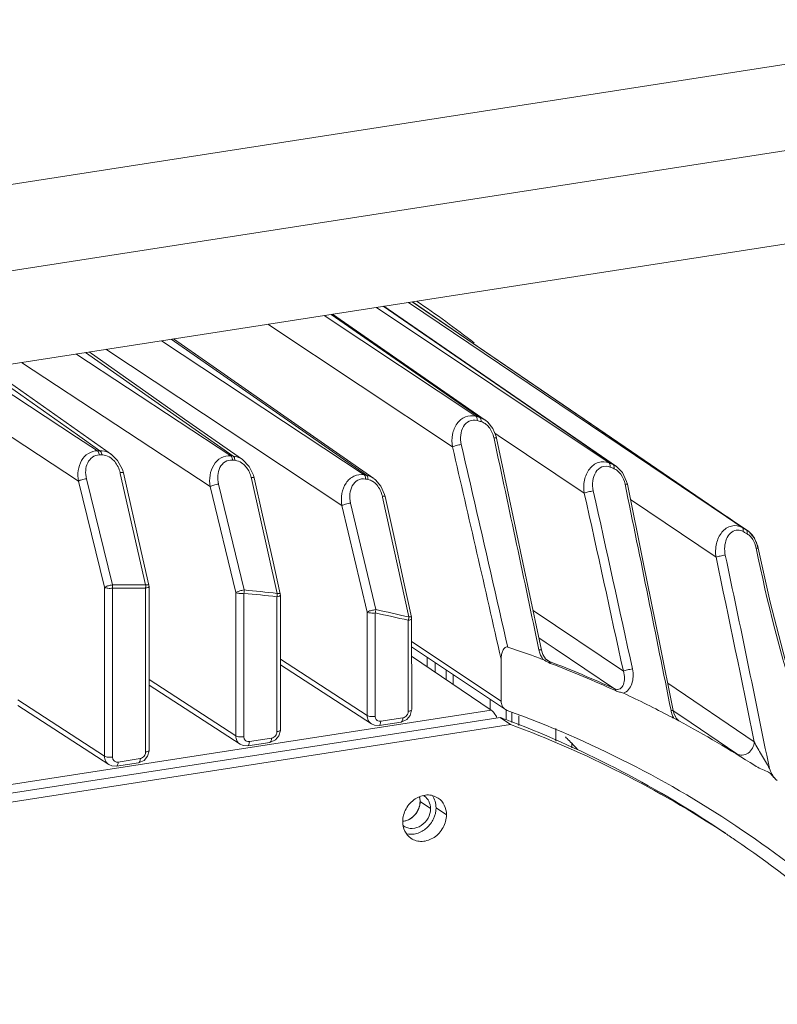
# Model space of a CAD drawing. Header units: millimetres. Extents: x 29170 to 33192, y 36 to 3108.
# Tile 278 of 282: x 32456 to 32518, y 2933 to 3014. Entities that reach past the tile are written whole.
import ezdxf

# ---------------------------------------------------------------- set-up
doc = ezdxf.new("R2010")
doc.units = ezdxf.units.MM
doc.layers.add('细实线', color=7, linetype='Continuous', lineweight=13)

msp = doc.modelspace()

# ---------------------------------------------------------------- linework, layer by layer
at = {"layer": '细实线'}
for p, q in [((32397.239, 2991.855), (32557.583, 3016.719)), ((32406.013, 2986.097), (32550.389, 3008.484)), ((32407.941, 2978.72), (32543.294, 2999.708)), ((32513.916, 2973.405), (32487.683, 2991.085)), ((32488.012, 2991.136), (32513.838, 2973.509)), ((32504.235, 2977.852), (32485.059, 2990.678)), ((32504.563, 2977.716), (32485.608, 2990.763)), ((32493.987, 2985.033), (32485.65, 2990.769)), ((32493.249, 2981.697), (32480.74, 2990.008)), ((32493.577, 2981.601), (32481.32, 2990.098)), ((32494.019, 2981.387), (32481.426, 2990.114)), ((32491.324, 2979.177), (32476.109, 2989.29)), ((32484.036, 2976.874), (32467.318, 2987.927)), ((32468.138, 2988.054), (32484.239, 2976.834)), ((32474.77, 2979.267), (32462.747, 2987.218)), ((32473.043, 2978.436), (32460.267, 2986.834)), ((32461.065, 2986.957), (32473.246, 2978.418)), ((32466.692, 2983.257), (32461.349, 2987.001)), ((32460.322, 2979.989), (32451.848, 2985.528)), ((32452.624, 2985.648), (32460.405, 2980.164)), ((32463.208, 2978.548), (32453.038, 2985.713)), ((32471.344, 2975.911), (32455.791, 2986.139)), ((32460.477, 2976.355), (32447.486, 2984.852)), ((32493.987, 2985.033), (32504.839, 2977.564)), ((32469.237, 2981.475), (32466.692, 2983.257)), ((32474.016, 2978.126), (32469.237, 2981.475)), ((32493.577, 2981.601), (32494.019, 2981.387)), ((32493.677, 2981.362), (32493.676, 2981.26)), ((32494.916, 2980.03), (32494.649, 2980.686)), ((32515.662, 2972.27), (32503.395, 2980.644)), ((32462.049, 2978.859), (32460.322, 2979.989)), ((32460.405, 2980.164), (32462.253, 2978.861)), ((32494.736, 2979.919), (32494.748, 2979.861)), ((32495.087, 2980.114), (32494.805, 2980.303)), ((32494.946, 2979.903), (32494.916, 2980.03)), ((32502.191, 2975.361), (32495.087, 2980.114)), ((32482.211, 2974.346), (32474.77, 2979.267)), ((32462.049, 2978.859), (32462.253, 2978.861)), ((32462.203, 2978.51), (32462.406, 2978.512)), ((32473.043, 2978.436), (32473.246, 2978.418)), ((32473.177, 2978.088), (32473.38, 2978.07)), ((32474.561, 2977.572), (32474.005, 2978.134)), ((32464.18, 2977.035), (32464.101, 2977.313)), ((32474.91, 2976.858), (32474.561, 2977.572)), ((32504.563, 2977.716), (32504.836, 2977.566)), ((32505.334, 2977.064), (32504.84, 2977.564)), ((32463.29, 2967.807), (32461.137, 2976.556)), ((32463.911, 2977.053), (32463.928, 2976.977)), ((32463.928, 2976.977), (32466.018, 2967.81)), ((32474.726, 2976.641), (32474.742, 2976.57)), ((32474.742, 2976.57), (32476.869, 2967.096)), ((32474.974, 2976.623), (32474.91, 2976.858)), ((32505.682, 2976.335), (32505.334, 2977.064)), ((32462.628, 2967.606), (32460.477, 2976.355)), ((32473.457, 2967.186), (32471.344, 2975.911)), ((32474.141, 2967.387), (32472.026, 2976.113)), ((32485.726, 2975.251), (32485.427, 2975.933)), ((32505.742, 2976.094), (32505.682, 2976.335)), ((32485.541, 2975.103), (32485.555, 2975.039)), ((32485.555, 2975.039), (32487.722, 2965.159)), ((32485.768, 2975.086), (32485.726, 2975.251)), ((32513.057, 2970.081), (32505.999, 2974.84)), ((32484.286, 2965.569), (32482.211, 2974.346)), ((32484.993, 2965.767), (32482.915, 2974.544)), ((32513.942, 2973.444), (32513.838, 2973.509)), ((32513.838, 2973.509), (32513.94, 2973.44)), ((32515.222, 2972.524), (32513.916, 2973.405)), ((32513.94, 2973.44), (32514.697, 2972.923)), ((32514.697, 2972.923), (32515.556, 2972.336)), ((32515.508, 2972.073), (32515.619, 2972.01)), ((32515.556, 2972.336), (32515.646, 2972.281)), ((32515.766, 2972.193), (32515.645, 2972.281)), ((32515.646, 2972.281), (32515.662, 2972.27)), ((32516.209, 2971.685), (32515.766, 2972.193)), ((32516.501, 2971.003), (32516.209, 2971.685)), ((32516.494, 2970.844), (32516.371, 2970.836)), ((32516.541, 2970.833), (32516.501, 2971.003)), ((32462.632, 2953.684), (32462.628, 2967.606)), ((32466.286, 2967.792), (32466.299, 2967.681)), ((32466.299, 2967.681), (32466.302, 2954.179)), ((32463.295, 2953.61), (32463.291, 2967.531)), ((32466.014, 2967.533), (32466.017, 2954.032)), ((32473.46, 2955.363), (32473.457, 2967.186)), ((32474.123, 2955.289), (32474.12, 2967.111)), ((32476.843, 2966.82), (32476.846, 2955.711)), ((32477.115, 2967.077), (32477.127, 2966.968)), ((32477.127, 2966.968), (32477.13, 2955.858)), ((32484.288, 2957.042), (32484.286, 2965.569)), ((32484.951, 2956.968), (32484.949, 2965.494)), ((32487.945, 2965.141), (32487.957, 2965.035)), ((32497.969, 2965.684), (32505.413, 2960.691)), ((32487.672, 2964.887), (32487.674, 2957.39)), ((32487.957, 2965.035), (32487.958, 2957.537)), ((32495.336, 2958.223), (32487.957, 2963.146)), ((32487.957, 2962.686), (32495.682, 2957.532)), ((32498.445, 2963.428), (32499.049, 2963.023)), ((32499.049, 2963.023), (32499.794, 2962.523)), ((32494.515, 2957.488), (32487.957, 2961.937)), ((32498.776, 2962.063), (32498.654, 2962.434)), ((32499, 2961.716), (32498.776, 2962.063)), ((32499.794, 2962.523), (32504.684, 2959.242)), ((32484.288, 2957.042), (32477.129, 2961.689)), ((32484.642, 2956.346), (32477.129, 2961.223)), ((32489.224, 2961.077), (32489.224, 2961.841)), ((32489.887, 2961.398), (32489.887, 2960.628)), ((32495.335, 2961.675), (32495.336, 2958.223)), ((32499.158, 2961.575), (32499, 2961.716)), ((32499.031, 2961.688), (32499.17, 2961.592)), ((32499.158, 2961.575), (32499.159, 2961.575)), ((32499.17, 2961.592), (32499.321, 2961.488)), ((32490.813, 2960.781), (32490.813, 2959.999)), ((32491.382, 2960.401), (32491.382, 2959.613)), ((32473.46, 2955.363), (32466.301, 2960.01)), ((32473.813, 2954.667), (32466.301, 2959.544)), ((32509.071, 2959.696), (32516.203, 2954.869)), ((32462.632, 2953.684), (32455.472, 2958.331)), ((32462.985, 2952.988), (32455.472, 2957.864)), ((32494.42, 2957.552), (32494.42, 2958.374)), ((32494.515, 2957.488), (32401.273, 2943.029)), ((32487.957, 2957.477), (32487.958, 2957.537)), ((32495.682, 2957.532), (32495.84, 2957.452)), ((32495.746, 2956.671), (32495.746, 2957.452)), ((32496.228, 2957.276), (32496.228, 2956.466)), ((32496.797, 2957.017), (32496.797, 2956.224)), ((32509.518, 2957.436), (32510.23, 2956.955)), ((32509.608, 2957.147), (32509.523, 2957.443)), ((32509.806, 2956.793), (32509.608, 2957.147)), ((32495.247, 2956.883), (32400.205, 2942.145)), ((32496.109, 2956.298), (32400.72, 2941.507)), ((32487.084, 2956.5), (32485.264, 2956.217)), ((32487.223, 2956.847), (32485.403, 2956.565)), ((32496.109, 2956.298), (32495.247, 2956.883)), ((32509.852, 2956.669), (32509.58, 2956.81)), ((32509.996, 2956.61), (32509.806, 2956.793)), ((32510.23, 2956.955), (32514.767, 2953.883)), ((32477.128, 2955.798), (32477.13, 2955.858)), ((32499.835, 2954.935), (32499.835, 2955.967)), ((32476.256, 2954.821), (32474.436, 2954.538)), ((32476.395, 2955.168), (32474.574, 2954.886)), ((32501.161, 2954.748), (32501.161, 2954.372)), ((32466.3, 2954.118), (32466.302, 2954.179)), ((32465.428, 2953.142), (32463.607, 2952.859)), ((32465.566, 2953.489), (32463.746, 2953.207)), ((32488.651, 2949.956), (32489.513, 2949.371)), ((32490.827, 2948.857), (32489.965, 2949.441))]:
    msp.add_line(p, q, dxfattribs=at)
for points in [[(32503.395, 2980.644), (32492.762, 2987.9), (32488.017, 2991.137)], [(32484.826, 2976.579), (32478.311, 2981.117), (32471.319, 2985.987), (32468.313, 2988.081)], [(32494.649, 2980.686), (32494.241, 2981.208), (32494.045, 2981.369)], [(32498.654, 2962.434), (32497.545, 2967.697), (32496.221, 2973.932), (32494.946, 2979.903)], [(32464.101, 2977.313), (32463.71, 2978.057), (32463.206, 2978.549)], [(32466.286, 2967.792), (32465.654, 2970.569), (32464.18, 2977.035)], [(32477.115, 2967.077), (32476.472, 2969.948), (32475.666, 2973.539), (32474.974, 2976.623)], [(32485.427, 2975.933), (32484.975, 2976.465), (32484.855, 2976.558)], [(32509.523, 2957.443), (32508.398, 2963.059), (32507.054, 2969.69), (32505.743, 2976.094)], [(32487.945, 2965.141), (32487.291, 2968.136), (32486.475, 2971.862), (32485.768, 2975.086)], [(32525.448, 2946.578), (32523.456, 2949.644), (32521.696, 2953.233), (32520.142, 2957.243), (32518.759, 2961.628), (32517.524, 2966.373), (32516.541, 2970.833)], [(32487.546, 2956.702), (32487.835, 2957.048), (32487.957, 2957.477)], [(32484.638, 2956.349), (32484.889, 2956.237), (32485.264, 2956.217)], [(32487.084, 2956.5), (32487.151, 2956.513), (32487.546, 2956.702)], [(32476.718, 2955.023), (32477.007, 2955.369), (32477.128, 2955.798)], [(32473.81, 2954.67), (32474.06, 2954.558), (32474.435, 2954.538)], [(32476.256, 2954.821), (32476.323, 2954.833), (32476.718, 2955.023)], [(32465.89, 2953.344), (32466.179, 2953.69), (32466.3, 2954.118)], [(32462.981, 2952.991), (32463.232, 2952.879), (32463.607, 2952.859)], [(32465.428, 2953.142), (32465.495, 2953.154), (32465.89, 2953.344)]]:
    msp.add_lwpolyline(points, dxfattribs=at)
for centre, radius, start, end in [((32428.051, 2902.545), 107.22, 52.63525, 55.77131), ((32463.798, 2879.771), 106.095, 73.69954, 73.88396), ((32463.948, 2879.601), 105.916, 73.69954, 73.88396), ((27916.966, 1996.382), 4682.235, 11.907124, 12.124972), ((28300.988, 2009.679), 4301.029, 12.787843, 13.027039), ((28155.664, 1973.859), 4451.434, 12.834554, 13.054939), ((32464.578, 2882.016), 103.717, 67.32429, 67.52048), ((32464.727, 2881.842), 103.543, 67.32429, 67.52048), ((32464.013, 2874.966), 103.857, 78.76964, 78.8839), ((32464.163, 2874.799), 103.675, 78.76964, 78.8839), ((29560.8, 2367.649), 3006.956, 11.311675, 11.674392), ((29675.951, 2346.901), 2895.271, 12.23944, 12.536673), ((29628.167, 2334.562), 2945.359, 12.277314, 12.569624), ((32465.184, 2883.286), 102.31, 60.50491, 60.71982), ((32465.329, 2883.104), 102.144, 60.57655, 60.71982), ((32514.761, 2970.953), 1.596, 49.62617, 55.61517), ((32514.697, 2970.877), 1.695, 45.57352, 49.64835), ((32514.049, 2970.443), 2.481, 19.8218, 22.02066), ((32513.882, 2970.387), 2.657, 10.43304, 19.7483), ((32513.788, 2970.366), 2.753, 9.19038, 10.49493), ((30553.987, 2557.026), 2002.142, 11.461463, 11.905998), ((30578.987, 2560.904), 1977.663, 11.425992, 11.945951), ((32464.764, 2864.34), 103.478, 89.30549, 90.81633), ((32462.212, 2967.666), 1.087, 352.92145, 7.48604), ((32464.76, 2864.282), 103.259, 89.30426, 90.8151), ((32464.976, 2967.688), 1.049, 351.599, 356.6022), ((32464.945, 2967.691), 1.08, 356.51608, 6.31928), ((32473.111, 2967.332), 1.033, 347.71518, 3.04948), ((32464.976, 2868.484), 99.05, 83.11904, 84.70306), ((32464.98, 2868.567), 99.244, 83.11956, 84.70356), ((32475.851, 2967.06), 1.02, 346.46565, 351.64376), ((32465.547, 2872.009), 95.477, 76.60115, 78.27532), ((32465.55, 2872.083), 95.68, 76.60083, 78.27499), ((32486.728, 2965.208), 0.997, 341.30244, 346.62475), ((32466.301, 2874.656), 92.866, 70.15212, 71.42614), ((32466.392, 2874.911), 92.595, 69.76496, 70.15164), ((32500.698, 2962.919), 2.293, 191.85818, 201.17565), ((32466.414, 2874.971), 92.531, 69.51562, 69.76495), ((32500.318, 2962.736), 1.869, 210.37848, 215.45859), ((32500.007, 2962.9), 1.679, 243.53728, 249.02838), ((32466.533, 2875.664), 91.874, 65.46468, 69.091), ((32466.641, 2875.571), 91.807, 65.46429, 69.09084), ((32467.025, 2876.406), 90.971, 62.32479, 65.03085), ((32466.115, 2875.033), 87.616, 55.88782, 70.16783), ((32511.582, 2957.896), 2.281, 191.24574, 200.26178), ((32511.423, 2957.839), 2.112, 200.30908, 204.7831), ((32464.746, 2874.476), 87.871, 69.02154, 69.68923), ((32466.083, 2875.037), 86.63, 56.55813, 69.72068), ((32465.268, 2875.712), 86.53, 55.86204, 69.0513), ((32466.488, 2875.389), 92.121, 62.11055, 62.32304), ((32511.289, 2957.777), 1.964, 204.77341, 209.50125), ((32467.433, 2877.17), 90.105, 61.81806, 62.11176), ((32467.188, 2876.709), 90.627, 57.22416, 61.81895), ((32437.215, 2893.744), 88.378, 43.19642, 43.65153), ((32488.391, 2949.503), 1.088, 55.85416, 60.26323), ((32487.097, 2949.625), 1.314, 275.24526, 278.82), ((32487.933, 2948.827), 1.096, 231.09157, 235.84946), ((32466.394, 2875.562), 86.022, 55.8446, 56.53809), ((32466.307, 2875.458), 87.156, 42.29067, 55.83522)]:
    msp.add_arc(centre, radius, start, end, dxfattribs=at)
for points, knots in [([(32491.324, 2979.177), (32491.264, 2979.514), (32491.264, 2980.195), (32491.622, 2981.112), (32492.337, 2981.745), (32492.973, 2981.776), (32493.249, 2981.697)], [0, 0, 0, 0, 0.274456, 0.532699, 0.769818, 1, 1, 1, 1]), ([(32492.046, 2979.372), (32491.986, 2979.627), (32491.952, 2980.141), (32492.156, 2980.853), (32492.651, 2981.382), (32493.139, 2981.416), (32493.349, 2981.355)], [0, 0, 0, 0, 0.277813, 0.534605, 0.7682, 1, 1, 1, 1]), ([(32493.249, 2981.697), (32493.268, 2981.683), (32493.35, 2981.589), (32493.356, 2981.453), (32493.349, 2981.355)], [0, 0, 0, 0, 0.19302, 1, 1, 1, 1]), ([(32493.577, 2981.601), (32493.591, 2981.591), (32493.654, 2981.527), (32493.673, 2981.433), (32493.677, 2981.362)], [0, 0, 0, 0, 0.203122, 1, 1, 1, 1]), ([(32494.946, 2979.903), (32494.942, 2979.924), (32494.842, 2979.926), (32494.786, 2979.924), (32494.736, 2979.919)], [0, 0, 0, 0, 0.29393, 1, 1, 1, 1]), ([(32491.324, 2979.177), (32491.42, 2979.232), (32491.665, 2979.299), (32491.907, 2979.354), (32492.046, 2979.372)], [0, 0, 0, 0, 0.441373, 1, 1, 1, 1]), ([(32460.477, 2976.355), (32460.422, 2976.644), (32460.404, 2977.236), (32460.675, 2978.062), (32461.245, 2978.691), (32461.787, 2978.856), (32462.049, 2978.859)], [0, 0, 0, 0, 0.265218, 0.520809, 0.763765, 1, 1, 1, 1]), ([(32461.137, 2976.556), (32461.083, 2976.775), (32461.04, 2977.221), (32461.192, 2977.861), (32461.588, 2978.373), (32462.002, 2978.508), (32462.203, 2978.51)], [0, 0, 0, 0, 0.266608, 0.520749, 0.761655, 1, 1, 1, 1]), ([(32462.049, 2978.859), (32462.07, 2978.845), (32462.159, 2978.748), (32462.19, 2978.614), (32462.203, 2978.51)], [0, 0, 0, 0, 0.18951, 1, 1, 1, 1]), ([(32462.253, 2978.861), (32462.503, 2978.863), (32462.847, 2978.774), (32463.135, 2978.599), (32463.206, 2978.549)], [0, 0, 0, 0, 0.742163, 1, 1, 1, 1]), ([(32462.253, 2978.861), (32462.273, 2978.847), (32462.362, 2978.75), (32462.393, 2978.616), (32462.406, 2978.512)], [0, 0, 0, 0, 0.189527, 1, 1, 1, 1]), ([(32462.406, 2978.512), (32462.469, 2978.513), (32462.73, 2978.492), (32462.978, 2978.38), (32463.139, 2978.267)], [0, 0, 0, 0, 0.242753, 1, 1, 1, 1]), ([(32471.344, 2975.911), (32471.286, 2976.217), (32471.273, 2976.841), (32471.573, 2977.701), (32472.193, 2978.335), (32472.772, 2978.46), (32473.043, 2978.436)], [0, 0, 0, 0, 0.268172, 0.524673, 0.765895, 1, 1, 1, 1]), ([(32472.026, 2976.113), (32471.97, 2976.344), (32471.928, 2976.814), (32472.097, 2977.481), (32472.527, 2978.002), (32472.97, 2978.107), (32473.177, 2978.088)], [0, 0, 0, 0, 0.270199, 0.525237, 0.763932, 1, 1, 1, 1]), ([(32473.043, 2978.436), (32473.063, 2978.423), (32473.149, 2978.326), (32473.171, 2978.191), (32473.177, 2978.088)], [0, 0, 0, 0, 0.190482, 1, 1, 1, 1]), ([(32473.246, 2978.418), (32473.447, 2978.4), (32473.716, 2978.315), (32473.948, 2978.173), (32474.005, 2978.133)], [0, 0, 0, 0, 0.742813, 1, 1, 1, 1]), ([(32473.246, 2978.418), (32473.266, 2978.405), (32473.352, 2978.308), (32473.374, 2978.173), (32473.38, 2978.07)], [0, 0, 0, 0, 0.190503, 1, 1, 1, 1]), ([(32473.38, 2978.07), (32473.438, 2978.065), (32473.677, 2978.023), (32473.899, 2977.903), (32474.043, 2977.789)], [0, 0, 0, 0, 0.241685, 1, 1, 1, 1]), ([(32502.191, 2975.361), (32502.13, 2975.715), (32502.14, 2976.427), (32502.532, 2977.372), (32503.303, 2977.997), (32503.963, 2977.965), (32504.235, 2977.852)], [0, 0, 0, 0, 0.277988, 0.537175, 0.771633, 1, 1, 1, 1]), ([(32502.933, 2975.548), (32502.873, 2975.817), (32502.845, 2976.355), (32503.07, 2977.089), (32503.604, 2977.619), (32504.11, 2977.603), (32504.317, 2977.517)], [0, 0, 0, 0, 0.282332, 0.540128, 0.770365, 1, 1, 1, 1]), ([(32504.235, 2977.852), (32504.254, 2977.839), (32504.334, 2977.746), (32504.331, 2977.612), (32504.317, 2977.517)], [0, 0, 0, 0, 0.194972, 1, 1, 1, 1]), ([(32504.563, 2977.716), (32504.576, 2977.708), (32504.628, 2977.657), (32504.646, 2977.582), (32504.65, 2977.526)], [0, 0, 0, 0, 0.212419, 1, 1, 1, 1]), ([(32460.477, 2976.355), (32460.56, 2976.41), (32460.785, 2976.481), (32461.008, 2976.537), (32461.137, 2976.556)], [0, 0, 0, 0, 0.432319, 1, 1, 1, 1]), ([(32464.18, 2977.035), (32464.174, 2977.061), (32464.046, 2977.065), (32463.974, 2977.061), (32463.911, 2977.053)], [0, 0, 0, 0, 0.301297, 1, 1, 1, 1]), ([(32474.974, 2976.623), (32474.968, 2976.647), (32474.851, 2976.652), (32474.784, 2976.648), (32474.726, 2976.641)], [0, 0, 0, 0, 0.299802, 1, 1, 1, 1]), ([(32482.211, 2974.346), (32482.152, 2974.668), (32482.145, 2975.324), (32482.477, 2976.216), (32483.149, 2976.852), (32483.761, 2976.928), (32484.036, 2976.874)], [0, 0, 0, 0, 0.2715, 0.529006, 0.768127, 1, 1, 1, 1]), ([(32482.915, 2974.544), (32482.857, 2974.788), (32482.819, 2975.283), (32483.006, 2975.975), (32483.472, 2976.502), (32483.941, 2976.57), (32484.151, 2976.529)], [0, 0, 0, 0, 0.274224, 0.530258, 0.76632, 1, 1, 1, 1]), ([(32484.036, 2976.874), (32484.056, 2976.861), (32484.14, 2976.765), (32484.153, 2976.629), (32484.151, 2976.529)], [0, 0, 0, 0, 0.191749, 1, 1, 1, 1]), ([(32484.239, 2976.834), (32484.259, 2976.821), (32484.343, 2976.725), (32484.356, 2976.589), (32484.354, 2976.489)], [0, 0, 0, 0, 0.191782, 1, 1, 1, 1]), ([(32471.344, 2975.911), (32471.431, 2975.967), (32471.663, 2976.038), (32471.893, 2976.094), (32472.026, 2976.113)], [0, 0, 0, 0, 0.435401, 1, 1, 1, 1]), ([(32505.742, 2976.094), (32505.739, 2976.112), (32505.647, 2976.11), (32505.598, 2976.11), (32505.552, 2976.106)], [0, 0, 0, 0, 0.288718, 1, 1, 1, 1]), ([(32485.768, 2975.086), (32485.763, 2975.108), (32485.656, 2975.112), (32485.595, 2975.109), (32485.541, 2975.103)], [0, 0, 0, 0, 0.297126, 1, 1, 1, 1]), ([(32502.191, 2975.361), (32502.292, 2975.413), (32502.543, 2975.476), (32502.792, 2975.531), (32502.933, 2975.548)], [0, 0, 0, 0, 0.444886, 1, 1, 1, 1]), ([(32482.212, 2974.346), (32482.303, 2974.401), (32482.542, 2974.47), (32482.779, 2974.526), (32482.915, 2974.544)], [0, 0, 0, 0, 0.438639, 1, 1, 1, 1]), ([(32513.057, 2970.081), (32512.997, 2970.452), (32513.02, 2971.197), (32513.449, 2972.168), (32514.28, 2972.78), (32514.958, 2972.672), (32515.222, 2972.524)], [0, 0, 0, 0, 0.281784, 0.541914, 0.773213, 1, 1, 1, 1]), ([(32515.222, 2972.524), (32515.234, 2972.516), (32515.285, 2972.467), (32515.3, 2972.392), (32515.301, 2972.338)], [0, 0, 0, 0, 0.216395, 1, 1, 1, 1]), ([(32513.82, 2970.258), (32513.772, 2970.486), (32513.741, 2970.941), (32513.881, 2971.579), (32514.199, 2972.094), (32514.551, 2972.285), (32514.727, 2972.31)], [0, 0, 0, 0, 0.283229, 0.546397, 0.783345, 1, 1, 1, 1]), ([(32514.727, 2972.31), (32514.773, 2972.317), (32514.965, 2972.329), (32515.158, 2972.269), (32515.285, 2972.198)], [0, 0, 0, 0, 0.240061, 1, 1, 1, 1]), ([(32515.556, 2972.336), (32515.569, 2972.327), (32515.619, 2972.279), (32515.634, 2972.204), (32515.635, 2972.15)], [0, 0, 0, 0, 0.216535, 1, 1, 1, 1]), ([(32516.371, 2970.836), (32517.285, 2966.37), (32518.917, 2959.714), (32522.207, 2951.331), (32524.474, 2947.455), (32525.858, 2945.778)], [0, 0, 0, 0, 0.506553, 0.758408, 1, 1, 1, 1]), ([(32516.541, 2970.833), (32516.54, 2970.838), (32516.52, 2970.844), (32516.505, 2970.844), (32516.494, 2970.844)], [0, 0, 0, 0, 0.305859, 1, 1, 1, 1]), ([(32513.057, 2970.081), (32513.164, 2970.129), (32513.422, 2970.188), (32513.677, 2970.241), (32513.82, 2970.258)], [0, 0, 0, 0, 0.44871, 1, 1, 1, 1]), ([(32463.29, 2967.807), (32463.226, 2967.804), (32463.068, 2967.764), (32462.84, 2967.713), (32462.693, 2967.631), (32462.628, 2967.606)], [0, 0, 0, 0, 0.27807, 0.701096, 1, 1, 1, 1]), ([(32462.628, 2967.606), (32462.711, 2967.552), (32462.943, 2967.512), (32463.167, 2967.513), (32463.291, 2967.532)], [0, 0, 0, 0, 0.439135, 1, 1, 1, 1]), ([(32466.014, 2967.535), (32466.085, 2967.546), (32466.186, 2967.563), (32466.299, 2967.642), (32466.298, 2967.681)], [0, 0, 0, 0, 0.650983, 1, 1, 1, 1]), ([(32466.198, 2967.821), (32466.186, 2967.822), (32466.126, 2967.822), (32466.066, 2967.816), (32466.019, 2967.81)], [0, 0, 0, 0, 0.208753, 1, 1, 1, 1]), ([(32466.286, 2967.792), (32466.285, 2967.796), (32466.262, 2967.822), (32466.226, 2967.82), (32466.198, 2967.821)], [0, 0, 0, 0, 0.14152, 1, 1, 1, 1]), ([(32474.142, 2967.387), (32474.077, 2967.385), (32473.914, 2967.343), (32473.678, 2967.294), (32473.525, 2967.21), (32473.457, 2967.186)], [0, 0, 0, 0, 0.274041, 0.699057, 1, 1, 1, 1]), ([(32473.457, 2967.186), (32473.54, 2967.132), (32473.772, 2967.092), (32473.996, 2967.093), (32474.12, 2967.112)], [0, 0, 0, 0, 0.439135, 1, 1, 1, 1]), ([(32476.843, 2966.822), (32476.914, 2966.833), (32477.015, 2966.85), (32477.128, 2966.929), (32477.127, 2966.968)], [0, 0, 0, 0, 0.650976, 1, 1, 1, 1]), ([(32477.037, 2967.104), (32477.026, 2967.104), (32476.97, 2967.105), (32476.915, 2967.101), (32476.871, 2967.096)], [0, 0, 0, 0, 0.206748, 1, 1, 1, 1]), ([(32477.115, 2967.077), (32477.114, 2967.081), (32477.094, 2967.104), (32477.062, 2967.102), (32477.037, 2967.104)], [0, 0, 0, 0, 0.142289, 1, 1, 1, 1]), ([(32484.994, 2965.766), (32484.928, 2965.766), (32484.76, 2965.723), (32484.518, 2965.677), (32484.357, 2965.591), (32484.286, 2965.569)], [0, 0, 0, 0, 0.269763, 0.696933, 1, 1, 1, 1]), ([(32484.286, 2965.569), (32484.369, 2965.515), (32484.601, 2965.475), (32484.825, 2965.476), (32484.949, 2965.495)], [0, 0, 0, 0, 0.439135, 1, 1, 1, 1]), ([(32487.876, 2965.165), (32487.866, 2965.165), (32487.815, 2965.166), (32487.764, 2965.162), (32487.723, 2965.158)], [0, 0, 0, 0, 0.204542, 1, 1, 1, 1]), ([(32487.945, 2965.141), (32487.944, 2965.144), (32487.927, 2965.165), (32487.898, 2965.163), (32487.876, 2965.165)], [0, 0, 0, 0, 0.140891, 1, 1, 1, 1]), ([(32487.672, 2964.888), (32487.743, 2964.899), (32487.844, 2964.916), (32487.957, 2964.996), (32487.956, 2965.035)], [0, 0, 0, 0, 0.650965, 1, 1, 1, 1]), ([(32495.881, 2962.685), (32495.834, 2962.7), (32495.721, 2962.696), (32495.551, 2962.556), (32495.428, 2962.308), (32495.351, 2961.994), (32495.335, 2961.781), (32495.335, 2961.675)], [0, 0, 0, 0, 0.11573, 0.242297, 0.499305, 0.752409, 1, 1, 1, 1]), ([(32498.654, 2962.434), (32498.65, 2962.454), (32498.555, 2962.454), (32498.502, 2962.453), (32498.454, 2962.448)], [0, 0, 0, 0, 0.291457, 1, 1, 1, 1]), ([(32504.684, 2959.242), (32504.76, 2959.207), (32504.921, 2959.167), (32505.228, 2959.258), (32505.463, 2959.617), (32505.528, 2960.134), (32505.47, 2960.504), (32505.413, 2960.691)], [0, 0, 0, 0, 0.125065, 0.234445, 0.454149, 0.709903, 1, 1, 1, 1]), ([(32505.413, 2960.691), (32505.517, 2960.741), (32505.771, 2960.802), (32506.023, 2960.857), (32506.165, 2960.874)], [0, 0, 0, 0, 0.446753, 1, 1, 1, 1]), ([(32505.427, 2958.874), (32505.749, 2958.992), (32506.121, 2959.505), (32506.244, 2960.247), (32506.211, 2960.666), (32506.165, 2960.874)], [0, 0, 0, 0, 0.453864, 0.718462, 1, 1, 1, 1]), ([(32504.684, 2959.242), (32504.718, 2959.219), (32504.75, 2959.162), (32504.762, 2959.104), (32504.765, 2959.087)], [0, 0, 0, 0, 0.70881, 1, 1, 1, 1]), ([(32504.765, 2959.087), (32504.87, 2959.039), (32505.091, 2958.967), (32505.321, 2958.923), (32505.427, 2958.874)], [0, 0, 0, 0, 0.499235, 1, 1, 1, 1]), ([(32495.336, 2958.223), (32495.336, 2958.086), (32495.392, 2957.816), (32495.575, 2957.604), (32495.682, 2957.532)], [0, 0, 0, 0, 0.514583, 1, 1, 1, 1]), ([(32484.638, 2956.349), (32484.53, 2956.42), (32484.345, 2956.632), (32484.288, 2956.904), (32484.288, 2957.042)], [0, 0, 0, 0, 0.484502, 1, 1, 1, 1]), ([(32484.288, 2957.042), (32484.371, 2956.988), (32484.603, 2956.949), (32484.827, 2956.949), (32484.951, 2956.968)], [0, 0, 0, 0, 0.439135, 1, 1, 1, 1]), ([(32487.958, 2957.537), (32487.959, 2957.498), (32487.846, 2957.419), (32487.745, 2957.401), (32487.674, 2957.39)], [0, 0, 0, 0, 0.349036, 1, 1, 1, 1]), ([(32494.991, 2956.85), (32494.927, 2956.986), (32494.797, 2957.22), (32494.612, 2957.422), (32494.515, 2957.488)], [0, 0, 0, 0, 0.561323, 1, 1, 1, 1]), ([(32509.523, 2957.443), (32509.519, 2957.459), (32509.433, 2957.455), (32509.388, 2957.456), (32509.345, 2957.452)], [0, 0, 0, 0, 0.284078, 1, 1, 1, 1]), ([(32485.264, 2956.218), (32485.312, 2956.225), (32485.398, 2956.357), (32485.403, 2956.483), (32485.403, 2956.565)], [0, 0, 0, 0, 0.372083, 1, 1, 1, 1]), ([(32487.084, 2956.5), (32487.132, 2956.507), (32487.218, 2956.64), (32487.223, 2956.766), (32487.223, 2956.847)], [0, 0, 0, 0, 0.372213, 1, 1, 1, 1]), ([(32473.81, 2954.67), (32473.701, 2954.741), (32473.516, 2954.953), (32473.46, 2955.225), (32473.46, 2955.363)], [0, 0, 0, 0, 0.484502, 1, 1, 1, 1]), ([(32473.46, 2955.363), (32473.543, 2955.309), (32473.775, 2955.27), (32473.998, 2955.27), (32474.123, 2955.289)], [0, 0, 0, 0, 0.439135, 1, 1, 1, 1]), ([(32477.13, 2955.858), (32477.13, 2955.819), (32477.018, 2955.74), (32476.917, 2955.722), (32476.846, 2955.711)], [0, 0, 0, 0, 0.349036, 1, 1, 1, 1]), ([(32474.435, 2954.538), (32474.483, 2954.546), (32474.57, 2954.678), (32474.574, 2954.804), (32474.574, 2954.886)], [0, 0, 0, 0, 0.372083, 1, 1, 1, 1]), ([(32476.256, 2954.821), (32476.304, 2954.828), (32476.39, 2954.961), (32476.395, 2955.087), (32476.395, 2955.168)], [0, 0, 0, 0, 0.372213, 1, 1, 1, 1]), ([(32500.635, 2955.272), (32500.682, 2955.228), (32500.86, 2955.056), (32501.035, 2954.88), (32501.161, 2954.748)], [0, 0, 0, 0, 0.262176, 1, 1, 1, 1]), ([(32514.767, 2953.883), (32514.899, 2953.8), (32515.244, 2953.724), (32515.898, 2953.975), (32516.201, 2954.519), (32516.203, 2954.869)], [0, 0, 0, 0, 0.230976, 0.482933, 1, 1, 1, 1]), ([(32516.203, 2954.869), (32516.394, 2954.506), (32516.815, 2953.779), (32517.235, 2953.053), (32517.455, 2952.683)], [0, 0, 0, 0, 0.487886, 1, 1, 1, 1]), ([(32466.302, 2954.179), (32466.302, 2954.14), (32466.189, 2954.061), (32466.089, 2954.043), (32466.017, 2954.032)], [0, 0, 0, 0, 0.349036, 1, 1, 1, 1]), ([(32462.981, 2952.991), (32462.873, 2953.061), (32462.688, 2953.274), (32462.632, 2953.546), (32462.632, 2953.684)], [0, 0, 0, 0, 0.484502, 1, 1, 1, 1]), ([(32462.632, 2953.684), (32462.715, 2953.63), (32462.947, 2953.59), (32463.17, 2953.591), (32463.295, 2953.61)], [0, 0, 0, 0, 0.439135, 1, 1, 1, 1]), ([(32463.607, 2952.859), (32463.655, 2952.867), (32463.742, 2952.999), (32463.746, 2953.125), (32463.746, 2953.207)], [0, 0, 0, 0, 0.372083, 1, 1, 1, 1]), ([(32465.428, 2953.142), (32465.476, 2953.149), (32465.562, 2953.282), (32465.566, 2953.408), (32465.566, 2953.489)], [0, 0, 0, 0, 0.372213, 1, 1, 1, 1]), ([(32518.11, 2951.676), (32517.954, 2951.782), (32517.78, 2952.013), (32517.518, 2952.284), (32517.195, 2952.485), (32516.752, 2952.646), (32516.407, 2952.806), (32516.249, 2952.908)], [0, 0, 0, 0, 0.250072, 0.375215, 0.499825, 0.750266, 1, 1, 1, 1]), ([(32517.455, 2952.683), (32517.494, 2952.585), (32517.642, 2952.214), (32517.865, 2951.843), (32518.11, 2951.676)], [0, 0, 0, 0, 0.262509, 1, 1, 1, 1]), ([(32487.217, 2948.297), (32487.217, 2948.658), (32487.421, 2949.395), (32488.165, 2950.221), (32489.037, 2950.533), (32489.712, 2950.459), (32490.013, 2950.321), (32490.145, 2950.232)], [0, 0, 0, 0, 0.258532, 0.521314, 0.768693, 0.885877, 1, 1, 1, 1]), ([(32487.21, 2948.317), (32487.399, 2948.333), (32487.782, 2948.454), (32488.252, 2948.834), (32488.571, 2949.356), (32488.651, 2949.759), (32488.651, 2949.956)], [0, 0, 0, 0, 0.240026, 0.493023, 0.750003, 1, 1, 1, 1]), ([(32487.298, 2948.327), (32487.664, 2948.384), (32488.364, 2948.816), (32488.652, 2949.578), (32488.651, 2949.956)], [0, 0, 0, 0, 0.494368, 1, 1, 1, 1]), ([(32488.651, 2949.956), (32488.651, 2949.99), (32488.647, 2950.121), (32488.624, 2950.252), (32488.597, 2950.347)], [0, 0, 0, 0, 0.253863, 1, 1, 1, 1]), ([(32489.513, 2949.371), (32489.513, 2949.575), (32489.431, 2949.979), (32489.161, 2950.295), (32489.002, 2950.403)], [0, 0, 0, 0, 0.5147, 1, 1, 1, 1]), ([(32489.662, 2950.442), (32489.761, 2950.301), (32489.916, 2949.977), (32489.965, 2949.622), (32489.965, 2949.441)], [0, 0, 0, 0, 0.488741, 1, 1, 1, 1]), ([(32490.145, 2950.232), (32490.357, 2950.088), (32490.717, 2949.666), (32490.827, 2949.128), (32490.827, 2948.857)], [0, 0, 0, 0, 0.485359, 1, 1, 1, 1]), ([(32487.318, 2947.92), (32487.417, 2947.853), (32487.643, 2947.75), (32488.149, 2947.695), (32488.802, 2947.929), (32489.361, 2948.548), (32489.513, 2949.1), (32489.513, 2949.371)], [0, 0, 0, 0, 0.114124, 0.231311, 0.478692, 0.741458, 1, 1, 1, 1]), ([(32489.965, 2949.441), (32489.965, 2949.13), (32489.814, 2948.495), (32489.24, 2947.725), (32488.426, 2947.255), (32487.802, 2947.226), (32487.525, 2947.292)], [0, 0, 0, 0, 0.254437, 0.515012, 0.766325, 1, 1, 1, 1]), ([(32487.899, 2946.922), (32487.687, 2947.065), (32487.327, 2947.488), (32487.217, 2948.025), (32487.217, 2948.297)], [0, 0, 0, 0, 0.485359, 1, 1, 1, 1]), ([(32490.827, 2948.857), (32490.827, 2948.495), (32490.623, 2947.758), (32489.878, 2946.933), (32489.007, 2946.621), (32488.331, 2946.694), (32488.031, 2946.832), (32487.899, 2946.922)], [0, 0, 0, 0, 0.258532, 0.521314, 0.768693, 0.885877, 1, 1, 1, 1]), ([(32541.001, 2918.603), (32537.689, 2924.198), (32529.906, 2934.656), (32520.001, 2943.143), (32514.69, 2946.746)], [0, 0, 0, 0, 0.503246, 1, 1, 1, 1])]:
    msp.add_open_spline(points, degree=3, knots=knots, dxfattribs=at)
for points in [[(32493.676, 2981.26), (32493.798, 2981.225), (32493.914, 2981.166), (32494.018, 2981.093)], [(32494.018, 2981.093), (32494.133, 2981.012), (32494.236, 2980.912), (32494.325, 2980.803)], [(32494.325, 2980.803), (32494.424, 2980.681), (32494.507, 2980.545), (32494.574, 2980.402)], [(32494.574, 2980.402), (32494.646, 2980.249), (32494.7, 2980.085), (32494.736, 2979.919)], [(32463.139, 2978.267), (32463.262, 2978.18), (32463.373, 2978.075), (32463.469, 2977.96)], [(32463.469, 2977.96), (32463.685, 2977.702), (32463.836, 2977.381), (32463.911, 2977.053)], [(32474.043, 2977.789), (32474.151, 2977.702), (32474.249, 2977.6), (32474.334, 2977.49)], [(32474.334, 2977.49), (32474.525, 2977.243), (32474.657, 2976.945), (32474.726, 2976.641)], [(32504.65, 2977.526), (32504.654, 2977.478), (32504.651, 2977.429), (32504.644, 2977.381)], [(32504.644, 2977.381), (32504.752, 2977.336), (32504.852, 2977.273), (32504.942, 2977.199)], [(32484.239, 2976.834), (32484.449, 2976.793), (32484.651, 2976.701), (32484.826, 2976.579)], [(32484.354, 2976.489), (32484.487, 2976.463), (32484.616, 2976.409), (32484.731, 2976.339)], [(32504.942, 2977.199), (32505.041, 2977.117), (32505.129, 2977.02), (32505.204, 2976.916)], [(32505.204, 2976.916), (32505.377, 2976.679), (32505.493, 2976.394), (32505.552, 2976.106)], [(32484.731, 2976.339), (32484.86, 2976.26), (32484.977, 2976.159), (32485.077, 2976.045)], [(32485.077, 2976.045), (32485.189, 2975.919), (32485.283, 2975.775), (32485.359, 2975.623)], [(32485.359, 2975.623), (32485.441, 2975.459), (32485.502, 2975.283), (32485.541, 2975.103)], [(32515.301, 2972.338), (32515.302, 2972.291), (32515.296, 2972.244), (32515.285, 2972.198)], [(32515.635, 2972.15), (32515.636, 2972.103), (32515.63, 2972.056), (32515.619, 2972.01)], [(32515.619, 2972.01), (32515.71, 2971.959), (32515.793, 2971.894), (32515.867, 2971.821)], [(32515.867, 2971.821), (32515.949, 2971.742), (32516.021, 2971.652), (32516.083, 2971.557)], [(32515.884, 2972.087), (32515.989, 2971.984), (32516.083, 2971.866), (32516.162, 2971.741)], [(32516.162, 2971.741), (32516.235, 2971.625), (32516.298, 2971.501), (32516.349, 2971.374)], [(32516.083, 2971.557), (32516.224, 2971.34), (32516.32, 2971.089), (32516.371, 2970.836)], [(32476.871, 2967.096), (32476.873, 2967.034), (32476.869, 2966.973), (32476.86, 2966.912)], [(32484.949, 2965.495), (32484.977, 2965.582), (32484.992, 2965.675), (32484.994, 2965.766)], [(32487.723, 2965.158), (32487.721, 2965.097), (32487.712, 2965.036), (32487.698, 2964.977)], [(32498.56, 2962.091), (32498.601, 2961.987), (32498.649, 2961.886), (32498.705, 2961.79)], [(32498.796, 2961.651), (32498.961, 2961.589), (32499.101, 2961.474), (32499.259, 2961.396)], [(32499.159, 2961.575), (32499.209, 2961.54), (32499.264, 2961.51), (32499.321, 2961.488)], [(32499.321, 2961.488), (32499.343, 2961.473), (32499.362, 2961.45), (32499.374, 2961.426)], [(32499.374, 2961.426), (32499.39, 2961.397), (32499.4, 2961.364), (32499.406, 2961.331)], [(32487.608, 2957.134), (32487.549, 2957.024), (32487.448, 2956.927), (32487.333, 2956.879)], [(32487.674, 2957.39), (32487.674, 2957.302), (32487.65, 2957.212), (32487.608, 2957.134)], [(32484.965, 2956.856), (32484.956, 2956.893), (32484.951, 2956.931), (32484.951, 2956.968)], [(32485, 2956.762), (32484.985, 2956.791), (32484.973, 2956.823), (32484.965, 2956.856)], [(32485.169, 2956.597), (32485.098, 2956.631), (32485.037, 2956.692), (32485, 2956.762)], [(32485.403, 2956.565), (32485.325, 2956.553), (32485.24, 2956.563), (32485.169, 2956.597)], [(32487.333, 2956.879), (32487.297, 2956.864), (32487.26, 2956.853), (32487.223, 2956.847)], [(32476.78, 2955.455), (32476.721, 2955.345), (32476.62, 2955.248), (32476.504, 2955.2)], [(32476.846, 2955.711), (32476.846, 2955.623), (32476.821, 2955.533), (32476.78, 2955.455)], [(32474.136, 2955.177), (32474.127, 2955.214), (32474.123, 2955.252), (32474.123, 2955.289)], [(32474.172, 2955.083), (32474.156, 2955.112), (32474.144, 2955.144), (32474.136, 2955.177)], [(32474.341, 2954.918), (32474.27, 2954.952), (32474.208, 2955.013), (32474.172, 2955.083)], [(32474.574, 2954.886), (32474.497, 2954.874), (32474.412, 2954.884), (32474.341, 2954.918)], [(32476.504, 2955.2), (32476.469, 2955.185), (32476.432, 2955.174), (32476.395, 2955.168)], [(32465.952, 2953.776), (32465.893, 2953.665), (32465.792, 2953.569), (32465.676, 2953.521)], [(32466.017, 2954.032), (32466.018, 2953.944), (32465.993, 2953.854), (32465.952, 2953.776)], [(32463.308, 2953.498), (32463.299, 2953.534), (32463.295, 2953.572), (32463.295, 2953.61)], [(32463.344, 2953.404), (32463.328, 2953.433), (32463.316, 2953.465), (32463.308, 2953.498)], [(32463.512, 2953.239), (32463.442, 2953.273), (32463.38, 2953.334), (32463.344, 2953.404)], [(32463.746, 2953.207), (32463.668, 2953.195), (32463.583, 2953.205), (32463.512, 2953.239)], [(32465.676, 2953.521), (32465.641, 2953.506), (32465.604, 2953.495), (32465.566, 2953.489)], [(32488.651, 2949.956), (32488.651, 2950.088), (32488.633, 2950.22), (32488.597, 2950.346)]]:
    msp.add_open_spline(points, degree=3, dxfattribs=at)

doc.saveas('drawing.dxf')
